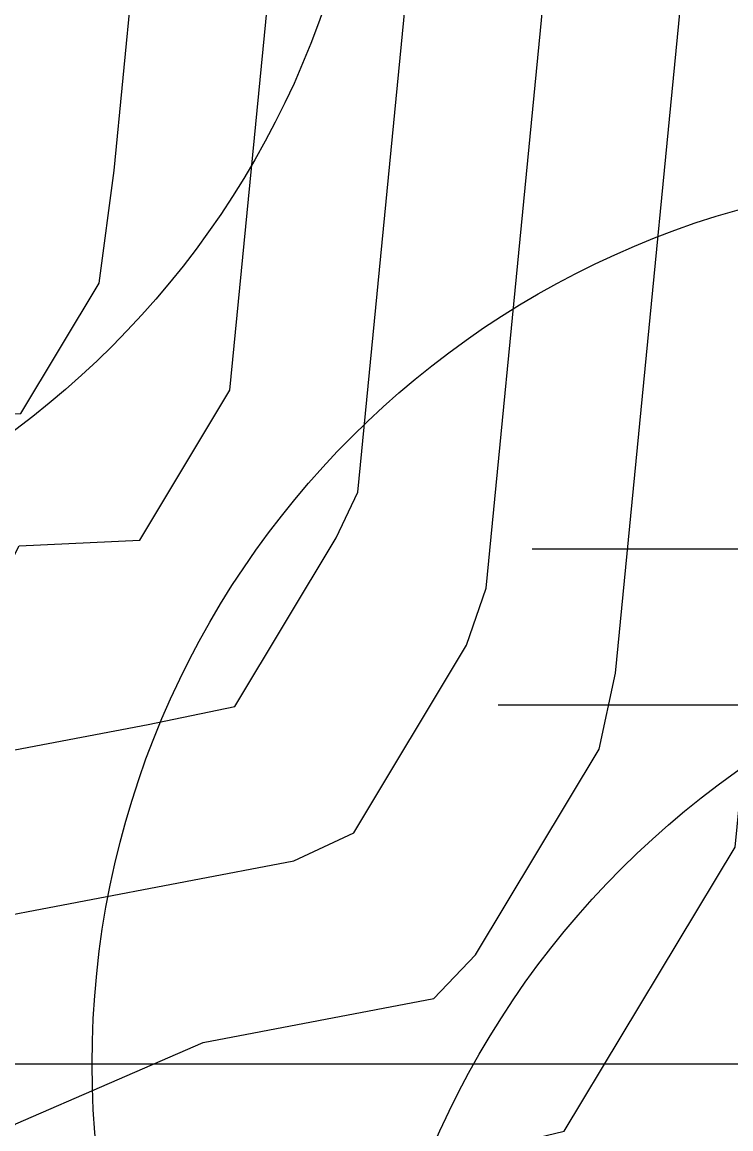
# Model space of a CAD drawing. Extents: x 2356077 to 2359823, y 225951 to 227822.
# Drawn here: x 2357584.781 to 2357586.652, y 226730.966 to 226733.888 of the extents above; entities that cross this region are included whole.
import ezdxf

# ---------------------------------------------------------------- set-up
doc = ezdxf.new("R2010")
doc.units = 0
for name, color, linetype in [('DTM Contours Major', 7, 'Continuous'), ('DTM Contours Minor', 7, 'Continuous'), ('Exist DTM Breakline Underwater Cogo Point CELL', 7, 'Continuous'), ('Exist DTM Drainline', 7, 'Continuous'), ('Exist DTM Regular Point Underwater CELL', 7, 'Continuous'), ('Exist DTM Regular Point Underwater Cogo Elevation', 7, 'Continuous'), ('Exist Structure Major Bridge WW Cogo Point CELL', 7, 'Continuous')]:
    doc.layers.add(name, color=color, linetype=linetype)

msp = doc.modelspace()

# ---------------------------------------------------------------- linework, layer by layer
at = {"layer": 'DTM Contours Major'}
msp.add_lwpolyline([(2357575.3946, 226722.2435), (2357577.193, 226724.7126), (2357578.9259, 226726.848), (2357579.367, 226727.3429), (2357579.7981, 226727.8046), (2357580.6262, 226728.6523), (2357580.9189, 226729.1979), (2357581.0641, 226729.7405), (2357581.4653, 226730.4917), (2357583.368, 226730.8529), (2357583.9943, 226731.2253), (2357584.6396, 226731.5105), (2357585.4987, 226731.6736), (2357585.6566, 226731.7482), (2357585.9544, 226732.243), (2357586.0064, 226732.3937), (2357586.2188, 226734.5807), (2357586.0397, 226735.3143), (2357585.4418, 226737.0823), (2357585.1724, 226738.4539), (2357584.6387, 226739.8521), (2357583.37, 226743.1308), (2357583.002, 226744.8092), (2357584.5258, 226748.6966)], dxfattribs=at)
at = {"layer": 'DTM Contours Minor'}
for points in [[(2357573.6803, 226722.4903), (2357575.3416, 226724.7443), (2357576.9871, 226726.7199), (2357577.4956, 226727.2688), (2357577.9972, 226727.7788), (2357578.4927, 226728.251), (2357578.9418, 226728.7666), (2357579.2701, 226729.993), (2357579.9362, 226730.6351), (2357582.3217, 226731.0879), (2357583.2192, 226731.4359), (2357583.969, 226731.8168), (2357585.1143, 226732.0342), (2357585.3424, 226732.0818), (2357585.6102, 226732.5268), (2357585.6678, 226732.6469), (2357585.86, 226734.6256), (2357585.6425, 226735.3852), (2357585.0594, 226737.2186), (2357584.7473, 226738.6159), (2357582.7806, 226743.6986), (2357582.3395, 226745.4702), (2357584.4053, 226750.7405)], [(2357570.3559, 226722.9853), (2357571.7182, 226724.8202), (2357573.1275, 226726.4761), (2357573.7315, 226727.1058), (2357574.3406, 226727.6906), (2357574.957, 226728.2312), (2357575.2915, 226729.0386), (2357575.6302, 226730.3041), (2357576.8269, 226730.912), (2357581.6632, 226731.83), (2357582.6619, 226732.3113), (2357584.3, 226732.7467), (2357584.4118, 226732.8391), (2357584.7777, 226732.8548), (2357584.9851, 226733.1994), (2357585.0239, 226733.4964), (2357585.1428, 226734.7204), (2357584.8046, 226735.6399), (2357584.3223, 226737.5223), (2357583.8709, 226738.97), (2357581.6006, 226744.8374), (2357581.0221, 226746.8116)], [(2357570.5542, 226720.566), (2357572.003, 226722.7371), (2357573.5176, 226724.78), (2357575.053, 226726.5964), (2357575.6154, 226727.1899), (2357576.176, 226727.7405), (2357576.7362, 226728.2494), (2357577.1289, 226728.9483), (2357577.4553, 226730.1679), (2357578.3889, 226730.7749), (2357581.2442, 226731.3169), (2357582.4452, 226731.6275), (2357583.2569, 226732.0861), (2357584.7144, 226732.3918), (2357584.7735, 226732.5057), (2357585.0916, 226732.5206), (2357585.3296, 226732.9162), (2357585.5014, 226734.6734), (2357585.2294, 226735.4973), (2357584.6875, 226737.3681), (2357584.3125, 226738.7841), (2357582.1908, 226744.2675), (2357581.6797, 226746.1383)], [(2357572.8964, 226712.3845), (2357574.8071, 226715.4176), (2357576.8818, 226718.6147), (2357578.9916, 226721.7749), (2357581.0076, 226724.6971), (2357582.801, 226727.1803), (2357583.549, 226728.1653), (2357584.2166, 226729.0148), (2357584.5871, 226729.478), (2357584.9199, 226729.9368), (2357585.2284, 226730.3389), (2357585.5152, 226730.6545), (2357585.8421, 226730.8716), (2357586.2122, 226730.96), (2357586.6637, 226731.7103), (2357586.9405, 226734.5316), (2357586.7546, 226735.3775), (2357586.2725, 226736.9155), (2357586.0582, 226738.0946), (2357584.5464, 226742.0015), (2357584.342, 226743.5256), (2357585.2378, 226745.8108)], [(2357579.0773, 226724.6875), (2357580.8647, 226726.9884), (2357581.2234, 226727.4174), (2357581.5713, 226727.8209), (2357581.9085, 226728.1998), (2357582.2351, 226728.5548), (2357582.5396, 226728.9272), (2357582.8334, 226729.242), (2357583.242, 226729.9443), (2357583.6431, 226730.4716), (2357584.3387, 226730.6036), (2357584.7646, 226730.9793), (2357585.2592, 226731.1945), (2357585.8683, 226731.3102), (2357585.9777, 226731.4261), (2357586.3044, 226731.969), (2357586.3479, 226732.1697), (2357586.5785, 226734.5446), (2357586.4169, 226735.2949), (2357585.8414, 226736.9722), (2357585.6012, 226738.2716), (2357585.1301, 226739.5376)]]:
    msp.add_lwpolyline(points, dxfattribs=at)
at = {"layer": 'Exist DTM Breakline Underwater Cogo Point CELL'}
msp.add_lwpolyline([(2357587.31, 226734.137), (2357587.31, 226728.137), (2357587.31, 226731.137), (2357590.31, 226731.137), (2357584.31, 226731.137)], dxfattribs=at)
msp.add_circle((2357587.31, 226731.137), 2.344, dxfattribs=at)
at = {"layer": 'Exist DTM Drainline'}
msp.add_spline([(2357699.586, 226858.192), (2357670.366, 226820.782), (2357623.327, 226796.892), (2357587.218, 226772.268), (2357568.803, 226744.252), (2357555.19, 226717.62), (2357555.017, 226695.126), (2357553.473, 226672.759), (2357563.697, 226642.736), (2357576.526, 226627.993), (2357663.798, 226499.169), (2357732.721, 226415.647), (2357803.211, 226342.215), (2357874.586, 226264.309)], degree=3, dxfattribs=at)
at = {"layer": 'Exist DTM Regular Point Underwater CELL'}
msp.add_circle((2357583.362, 226734.691), 2.344, dxfattribs=at)
at = {"layer": 'Exist Structure Major Bridge WW Cogo Point CELL'}
for points in [[(2357586.1272, 226732.498), (2357592.1272, 226732.498), (2357589.1272, 226732.498), (2357589.1272, 226735.498), (2357589.1272, 226729.498)], [(2357586.0377, 226732.086), (2357592.0377, 226732.086), (2357589.0377, 226732.086), (2357589.0377, 226735.086), (2357589.0377, 226729.086)]]:
    msp.add_lwpolyline(points, dxfattribs=at)
msp.add_circle((2357588.021, 226729.9965), 2.344, dxfattribs=at)

# ---------------------------------------------------------------- texts
at = {"layer": 'Exist DTM Regular Point Underwater Cogo Elevation'}
msp.add_text('-5.67', height=2.5, dxfattribs=at).set_placement((2357585.862, 226733.441))

doc.saveas('drawing.dxf')
